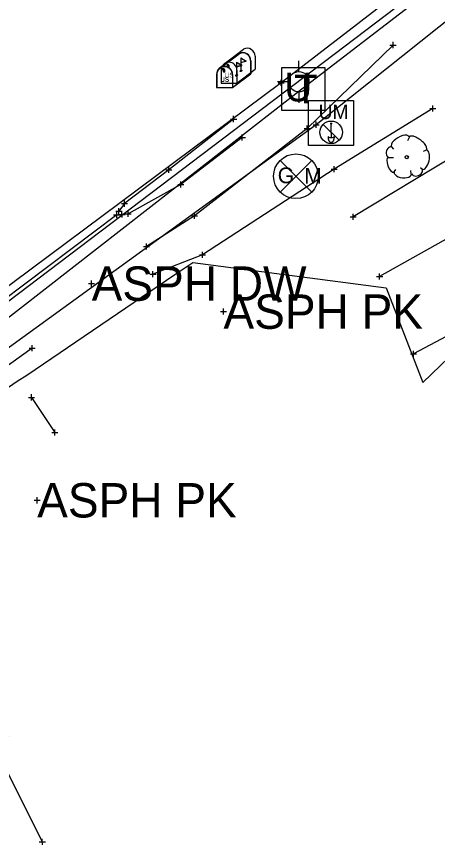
# Model space of a CAD drawing. Extents: x -1 to 1157254, y -1 to 2021979.
# Drawn here: x 1150133.6 to 1150221.6, y 2019339.4 to 2019513.5 of the extents above; entities that cross this region are included whole.
import ezdxf

# ---------------------------------------------------------------- set-up
doc = ezdxf.new("R2010")
doc.units = 0
for name, color, linetype in [('S_BUILDING_ANNOT', 7, 'Continuous'), ('S_CAL_CORNER', 7, 'Continuous'), ('S_CAL_CORNER_ANNOT', 7, 'Continuous'), ('S_CATCH_BASIN', 7, 'Continuous'), ('S_CATCH_BASIN_ANNOT', 7, 'Continuous'), ('S_CONTOUR_MAJOR', 7, 'Continuous'), ('S_CROSS_DRAIN', 7, 'Continuous'), ('S_CTL_TABLE', 7, 'Continuous'), ('S_CURB', 7, 'Continuous'), ('S_DITCHLINE', 7, 'Continuous'), ('S_DRIVEWAY_ANNOT', 7, 'Continuous'), ('S_DROP_INLET', 7, 'Continuous'), ('S_DROP_INLET_ANNOT', 7, 'Continuous'), ('S_DTM_PAVEMENT', 7, 'Continuous'), ('S_EDGE_BITUMINOUS_ANNOT', 7, 'Continuous'), ('S_FENCE', 7, 'Continuous'), ('S_GAS_PUMP_ISLAND_ANNOT', 7, 'Continuous'), ('S_GATE', 7, 'Continuous')]:
    doc.layers.add(name, color=color, linetype=linetype)

msp = doc.modelspace()

# ---------------------------------------------------------------- linework, layer by layer
at = {"layer": 'S_BUILDING_ANNOT'}
for p, q in [((1150188.28, 2019499.64), (1150189.55, 2019499.65)), ((1150188.92, 2019499.01), (1150188.92, 2019500.28)), ((1150188.92, 2019499.64), (1150188.92, 2019499.64)), ((1150179, 2019491.43), (1150179, 2019492.7)), ((1150178.37, 2019492.06), (1150179.64, 2019492.06)), ((1150179, 2019492.06), (1150179, 2019492.06)), ((1150195.6, 2019490.87), (1150196.88, 2019490.88)), ((1150196.24, 2019490.24), (1150196.24, 2019491.51)), ((1150196.24, 2019490.87), (1150196.24, 2019490.87)), ((1150180.81, 2019487.56), (1150180.81, 2019488.84)), ((1150180.18, 2019488.2), (1150181.45, 2019488.2)), ((1150180.81, 2019488.2), (1150180.81, 2019488.2)), ((1150165.48, 2019480.77), (1150165.48, 2019482.04)), ((1150164.84, 2019481.41), (1150166.11, 2019481.41)), ((1150165.48, 2019481.41), (1150165.48, 2019481.41)), ((1150167.98, 2019477.71), (1150167.98, 2019478.98)), ((1150167.35, 2019478.34), (1150168.62, 2019478.35)), ((1150167.98, 2019478.35), (1150167.98, 2019478.35)), ((1150156.2, 2019473.71), (1150156.2, 2019474.98)), ((1150155.03, 2019472.14), (1150155.03, 2019473.41)), ((1150155.57, 2019474.35), (1150156.84, 2019474.35)), ((1150156.2, 2019474.35), (1150156.2, 2019474.35)), ((1150153.91, 2019472.04), (1150155.18, 2019472.04)), ((1150154.39, 2019472.77), (1150155.66, 2019472.77)), ((1150154.55, 2019471.4), (1150154.55, 2019472.67)), ((1150154.55, 2019472.04), (1150154.55, 2019472.04)), ((1150155.02, 2019472.05), (1150156.29, 2019472.06)), ((1150155.03, 2019472.77), (1150155.03, 2019472.77)), ((1150155.66, 2019471.42), (1150155.65, 2019472.69)), ((1150155.66, 2019472.05), (1150155.66, 2019472.05)), ((1150156.29, 2019472.21), (1150157.56, 2019472.21)), ((1150156.93, 2019471.58), (1150156.93, 2019472.85)), ((1150156.93, 2019472.21), (1150156.93, 2019472.21)), ((1150148.67, 2019457.61), (1150149.94, 2019457.61)), ((1150149.31, 2019456.97), (1150149.31, 2019458.24)), ((1150149.31, 2019457.61), (1150149.31, 2019457.61)), ((1150176.87, 2019451.12), (1150176.87, 2019452.39)), ((1150176.24, 2019451.75), (1150177.51, 2019451.75)), ((1150176.87, 2019451.75), (1150176.87, 2019451.75)), ((1150136.1, 2019433.81), (1150137.37, 2019433.81)), ((1150136.74, 2019433.18), (1150136.73, 2019434.45)), ((1150136.73, 2019433.81), (1150136.73, 2019433.81)), ((1150140.98, 2019426.42), (1150142.25, 2019426.43)), ((1150141.62, 2019425.79), (1150141.62, 2019427.06)), ((1150141.62, 2019426.42), (1150141.62, 2019426.42)), ((1150137.29, 2019412.26), (1150138.56, 2019412.26)), ((1150137.93, 2019411.62), (1150137.92, 2019412.9)), ((1150137.92, 2019412.26), (1150137.92, 2019412.26)), ((1150139.01, 2019340.14), (1150139, 2019341.41)), ((1150138.37, 2019340.77), (1150139.64, 2019340.78)), ((1150139, 2019340.78), (1150139, 2019340.78))]:
    msp.add_line(p, q, dxfattribs=at)
at = {"layer": 'S_CAL_CORNER'}
for p, q in [((1150197.72, 2019490.94), (1150201.06, 2019487.61)), ((1150199.23, 2019491.17), (1150199.55, 2019491.17)), ((1150199.39, 2019489.28), (1150199.39, 2019491.01)), ((1150199.39, 2019489.28), (1150199.39, 2019488.22)), ((1150198.79, 2019488.37), (1150198.79, 2019488.19)), ((1150199.99, 2019488.38), (1150199.99, 2019488.15))]:
    msp.add_line(p, q, dxfattribs=at)
msp.add_lwpolyline([(1150194.63, 2019495.94), (1150204.04, 2019495.94), (1150204.04, 2019486.52), (1150194.63, 2019486.52)], close=True, dxfattribs=at)
msp.add_circle((1150199.39, 2019489.28), 2.36, dxfattribs=at)
for centre, radius, start, end in [((1150199.39, 2019491.17), 0.156, 180, 0), ((1150199.22, 2019488.77), 0.58, 223.1344, 287.472), ((1150199.56, 2019488.77), 0.58, 252.528, 316.8656)]:
    msp.add_arc(centre, radius, start, end, dxfattribs=at)
msp.add_ellipse((1150199.39, 2019488.03), major_axis=(0, -0.82), ratio=0.744362, start_param=4.519801, end_param=8.000179, dxfattribs=at)
at = {"layer": 'S_CAL_CORNER_ANNOT'}
for p, q in [((1150188.73, 2019476.78), (1150195.34, 2019483.39)), ((1150188.73, 2019483.39), (1150195.34, 2019476.78))]:
    msp.add_line(p, q, dxfattribs=at)
msp.add_lwpolyline([(1150682.05, 2019865.85), (1150601.54, 2019813.47), (1150510.58, 2019743.97), (1150405.28, 2019665.92), (1150310.69, 2019593.56), (1150188.92, 2019499.64), (1150039.45, 2019388.15), (1149962.15, 2019331.17), (1149944.63, 2019319.08), (1149774.15, 2019191.52), (1149712.73, 2019145.6), (1149665.81, 2019108.74), (1149605.46, 2019057.66), (1149527.46, 2018983.58), (1149450.12, 2018902.93), (1149278.32, 2018738.82), (1149257.2, 2018716.38), (1149237.23, 2018691.25), (1149165.09, 2018617.77), (1149125.26, 2018579.57), (1149069.5, 2018523.84), (1149012.03, 2018473.77), (1148938.88, 2018408.55)], dxfattribs=at)
msp.add_circle((1150192.03, 2019480.08), 4.68, dxfattribs=at)
at = {"layer": 'S_CATCH_BASIN'}
for p, q in [((1150192.61, 2019501.98), (1150192.61, 2019504.22)), ((1150190.52, 2019499.85), (1150188.2, 2019499.85)), ((1150192.69, 2019495.43), (1150192.69, 2019497.76))]:
    msp.add_line(p, q, dxfattribs=at)
msp.add_circle((1150192.62, 2019499.87), 2.13, dxfattribs=at)
at = {"layer": 'S_CATCH_BASIN_ANNOT'}
msp.add_lwpolyline([(1150189.08, 2019493.83), (1150189.08, 2019502.83), (1150198.08, 2019502.83), (1150198.08, 2019493.83)], close=True, dxfattribs=at)
at = {"layer": 'S_CROSS_DRAIN'}
for p, q in [((1150176.93, 2019503.57), (1150181.06, 2019506.67)), ((1150175.98, 2019502.68), (1150180.11, 2019505.79)), ((1150176.02, 2019502.62), (1150180.15, 2019505.72)), ((1150180.54, 2019504.85), (1150180.54, 2019502.14)), ((1150183.49, 2019505.2), (1150183.49, 2019502.49)), ((1150179.59, 2019503.97), (1150179.59, 2019501.26)), ((1150179.63, 2019503.9), (1150179.63, 2019501.19)), ((1150182.54, 2019504.32), (1150182.54, 2019501.6)), ((1150182.58, 2019504.25), (1150182.58, 2019501.54)), ((1150175.43, 2019501.41), (1150175.43, 2019498.69)), ((1150175.46, 2019501.34), (1150175.46, 2019498.63)), ((1150176.37, 2019502.29), (1150176.37, 2019499.58)), ((1150178.75, 2019498.69), (1150182.54, 2019501.6)), ((1150178.75, 2019501.41), (1150178.75, 2019498.69)), ((1150178.79, 2019498.63), (1150182.58, 2019501.54)), ((1150178.79, 2019501.34), (1150178.79, 2019498.63)), ((1150179.7, 2019499.58), (1150183.49, 2019502.49)), ((1150179.7, 2019502.29), (1150179.7, 2019499.58)), ((1150176.37, 2019499.58), (1150179.7, 2019499.58)), ((1150175.43, 2019498.69), (1150178.75, 2019498.69)), ((1150175.46, 2019498.63), (1150178.79, 2019498.63))]:
    msp.add_line(p, q, dxfattribs=at)
for points in [[(1150180.54, 2019504.85), (1150181.65, 2019504.19), (1150180.54, 2019503.84)], [(1150177.56, 2019503.41), (1150177.78, 2019503.27), (1150177.78, 2019502.88), (1150178.08, 2019502.88), (1150178.08, 2019503.24), (1150177.89, 2019503.49), (1150177.56, 2019503.43)], [(1150179.59, 2019503.97), (1150180.7, 2019503.3), (1150179.59, 2019502.96)], [(1150179.63, 2019503.9), (1150180.74, 2019503.24), (1150179.63, 2019502.89)], [(1150176.61, 2019502.52), (1150176.83, 2019502.38), (1150176.83, 2019502), (1150177.14, 2019502), (1150177.14, 2019502.36), (1150176.94, 2019502.61), (1150176.61, 2019502.55)], [(1150176.65, 2019502.46), (1150176.87, 2019502.32), (1150176.87, 2019501.93), (1150177.17, 2019501.93), (1150177.17, 2019502.29), (1150176.98, 2019502.54), (1150176.65, 2019502.48)]]:
    msp.add_lwpolyline(points, dxfattribs=at)
for centre, end in [((1150181.83, 2019505.2), 117.5718), ((1150180.88, 2019504.32), 117.5718), ((1150180.92, 2019504.25), 117.5718), ((1150177.09, 2019501.41), 180), ((1150177.13, 2019501.34), 180), ((1150178.04, 2019502.29), 180)]:
    msp.add_arc(centre, 1.66, 0, end, dxfattribs=at)
for centre in [(1150179.59, 2019501.26), (1150179.63, 2019501.19), (1150180.54, 2019502.14)]:
    msp.add_ellipse(centre, major_axis=(0.145, 0.132), ratio=0.564646, dxfattribs=at)
at = {"layer": 'S_CTL_TABLE'}
for p, q in [((1150212.33, 2019506.92), (1150212.33, 2019508.19)), ((1150211.69, 2019507.55), (1150212.97, 2019507.55)), ((1150212.33, 2019507.55), (1150212.33, 2019507.55)), ((1150219.99, 2019494.27), (1150221.26, 2019494.28)), ((1150220.63, 2019493.64), (1150220.62, 2019494.91)), ((1150220.62, 2019494.28), (1150220.62, 2019494.28)), ((1150194.42, 2019489.47), (1150194.41, 2019490.74)), ((1150193.78, 2019490.1), (1150195.05, 2019490.1)), ((1150194.41, 2019490.1), (1150194.41, 2019490.1)), ((1150200.02, 2019480.94), (1150200.02, 2019482.21)), ((1150199.39, 2019481.57), (1150200.66, 2019481.58)), ((1150200.02, 2019481.58), (1150200.02, 2019481.58)), ((1150170.19, 2019471.79), (1150171.46, 2019471.8)), ((1150170.83, 2019471.16), (1150170.83, 2019472.43)), ((1150170.83, 2019471.79), (1150170.83, 2019471.79)), ((1150203.36, 2019471.61), (1150204.63, 2019471.62)), ((1150204, 2019470.98), (1150203.99, 2019472.25)), ((1150204, 2019471.61), (1150204, 2019471.61)), ((1150160.14, 2019465.38), (1150161.41, 2019465.38)), ((1150160.78, 2019464.75), (1150160.78, 2019466.02)), ((1150160.78, 2019465.38), (1150160.78, 2019465.38)), ((1150171.86, 2019463.62), (1150173.14, 2019463.62)), ((1150172.5, 2019462.98), (1150172.5, 2019464.26)), ((1150172.5, 2019463.62), (1150172.5, 2019463.62)), ((1150161.49, 2019459.61), (1150162.77, 2019459.61)), ((1150162.13, 2019458.97), (1150162.13, 2019460.25)), ((1150162.13, 2019459.61), (1150162.13, 2019459.61)), ((1150209.53, 2019458.46), (1150209.53, 2019459.73)), ((1150208.9, 2019459.1), (1150210.17, 2019459.1)), ((1150209.53, 2019459.1), (1150209.53, 2019459.1)), ((1150136.22, 2019444.07), (1150137.5, 2019444.07)), ((1150136.86, 2019443.44), (1150136.86, 2019444.71)), ((1150136.86, 2019444.07), (1150136.86, 2019444.07)), ((1150216, 2019442.91), (1150217.27, 2019442.91)), ((1150216.64, 2019442.28), (1150216.64, 2019443.55)), ((1150216.64, 2019442.91), (1150216.64, 2019442.91))]:
    msp.add_line(p, q, dxfattribs=at)
at = {"layer": 'S_CURB'}
for p, q in [((1150215.75, 2019488.33), (1150215.37, 2019487.48)), ((1150211.96, 2019486.31), (1150212.46, 2019485.73)), ((1150219.32, 2019485.54), (1150218.66, 2019485.27)), ((1150211.3, 2019483.99), (1150212.42, 2019483.99)), ((1150212.46, 2019480.81), (1150212.93, 2019481.51)), ((1150216.14, 2019480.54), (1150216.06, 2019481.32)), ((1150218.54, 2019481.43), (1150218.08, 2019481.86))]:
    msp.add_line(p, q, dxfattribs=at)
msp.add_lwpolyline([(1150100.32, 2019416.83), (1150116.49, 2019385.84), (1150139, 2019340.78)], dxfattribs=at)
msp.add_circle((1150215.2, 2019484.08), 0.34, dxfattribs=at)
for centre, major_axis, ratio, start_param, end_param in [((1150213.86, 2019487.28), (1.86, 1.08), 0.471018, 0, 3.141593), ((1150217.51, 2019486.96), (-1.81, 1.36), 0.405113, 3.141593, 6.283186), ((1150211.63, 2019485.17), (0.31, 1.03), 0.646762, 0, 3.141593), ((1150218.87, 2019483.55), (0.46, 2.04), 0.482994, 3.141593, 6.283185), ((1150211.93, 2019482.52), (-0.61, 1.6), 0.420543, 6.283185, 9.424777), ((1150214.39, 2019480.74), (-1.83, 0.19), 0.529943, 0, 3.141593), ((1150217.35, 2019481.03), (1.09, 0.46), 0.711534, 3.141592, 6.283185)]:
    msp.add_ellipse(centre, major_axis=major_axis, ratio=ratio, start_param=start_param, end_param=end_param, dxfattribs=at)
at = {"layer": 'S_DITCHLINE'}
msp.add_lwpolyline([(1150340.68, 2019612.36), (1149611.97, 2019059.3)], dxfattribs=at)
at = {"layer": 'S_DRIVEWAY_ANNOT'}
for points in [[(1150179, 2019492.06), (1150165.48, 2019481.41), (1150156.2, 2019474.35), (1150155.03, 2019472.77)], [(1150180.81, 2019488.2), (1150167.98, 2019478.35), (1150156.93, 2019472.21), (1150155.66, 2019472.05)]]:
    msp.add_lwpolyline(points, dxfattribs=at)
at = {"layer": 'S_DROP_INLET'}
msp.add_lwpolyline([(1150852.18, 2019973.05), (1150778.54, 2019928.45), (1150770.16, 2019919.18), (1150703.8, 2019877.29), (1150608.63, 2019809.12), (1150513.43, 2019739.89), (1150405.92, 2019663.65), (1150352.2, 2019622.72), (1150343.81, 2019614.74), (1150336.72, 2019606.98), (1150314.89, 2019591.84), (1150193.25, 2019498.28), (1150112.69, 2019435.49), (1150059.59, 2019406.16), (1150037.88, 2019389.79), (1149962.99, 2019329.91), (1149914.05, 2019297.4), (1149863.26, 2019256.98)], dxfattribs=at)
at = {"layer": 'S_DROP_INLET_ANNOT'}
msp.add_lwpolyline([(1150154.55, 2019472.04), (1150130.55, 2019453.84)], dxfattribs=at)
at = {"layer": 'S_DTM_PAVEMENT'}
msp.add_lwpolyline([(1150136.73, 2019433.81), (1150141.62, 2019426.42)], dxfattribs=at)
at = {"layer": 'S_EDGE_BITUMINOUS_ANNOT'}
for points in [[(1150347.67, 2019531.84), (1150310.7, 2019527.77), (1150271.25, 2019485.26), (1150247.21, 2019480.94), (1150231.53, 2019471.46), (1150209.53, 2019459.1)], [(1150212.33, 2019507.55), (1150194.41, 2019490.1), (1150170.83, 2019471.79), (1150160.78, 2019465.38)], [(1150220.62, 2019494.28), (1150200.02, 2019481.58), (1150172.5, 2019463.62), (1150162.13, 2019459.61)], [(1150225.22, 2019484.44), (1150204, 2019471.61)], [(1150234.9, 2019452.62), (1150216.64, 2019442.91)], [(1150136.86, 2019444.07), (1150112.27, 2019426.45), (1150093.74, 2019414.23), (1150063.25, 2019389.89), (1150044.38, 2019383.7)]]:
    msp.add_lwpolyline(points, dxfattribs=at)
at = {"layer": 'S_FENCE'}
msp.add_lwpolyline([(1150775.16, 2019913.88), (1150697.15, 2019862.05), (1150611.54, 2019805.47), (1150516.86, 2019735.37), (1150402.98, 2019659.79), (1150352.98, 2019622.15), (1150350.25, 2019606.72), (1150331.34, 2019598.55), (1150196.24, 2019490.87), (1150043.62, 2019380.11), (1149966.77, 2019324.72), (1149934.21, 2019308.48), (1149916.33, 2019289.12), (1149866.68, 2019250.91)], dxfattribs=at)
at = {"layer": 'S_GAS_PUMP_ISLAND_ANNOT'}
msp.add_lwpolyline([(1150077.79, 2019331.81), (1150114.07, 2019357.49), (1150131.97, 2019362.71), (1150104.4, 2019416.99), (1150133.73, 2019437.2), (1150135.76, 2019438.46), (1150166.69, 2019459.53), (1150170.45, 2019462.06), (1150210.87, 2019456.7), (1150218.58, 2019436.94), (1150234.9, 2019452.62)], dxfattribs=at)

# ---------------------------------------------------------------- texts
at = {"layer": 'S_CAL_CORNER'}
msp.add_text('UM', height=2.999, dxfattribs=at).set_placement((1150196.77, 2019492.05))
at = {"layer": 'S_CAL_CORNER_ANNOT'}
for s, p in [('G', (1150188.22, 2019478.62)), ('M', (1150193.78, 2019478.52))]:
    msp.add_text(s, height=3.3, dxfattribs=at).set_placement(p)
at = {"layer": 'S_CATCH_BASIN_ANNOT'}
msp.add_text('T', height=6, dxfattribs=at).set_placement((1150191.65, 2019495.33))
at = {"layer": 'S_CONTOUR_MAJOR'}
msp.add_text('U', height=6, dxfattribs=at).set_placement((1150189.62, 2019495.74))
at = {"layer": 'S_CROSS_DRAIN'}
for p in [(1150177.14, 2019500.77), (1150176.19, 2019499.89), (1150176.23, 2019499.82)]:
    msp.add_text('US', height=0.96, dxfattribs=at).set_placement(p)
at = {"layer": 'S_GATE'}
for s, p in [('ASPH DW', (1150149.31, 2019454.01)), ('ASPH PK', (1150176.87, 2019448.15)), ('ASPH PK', (1150137.92, 2019408.66))]:
    msp.add_text(s, height=7.2, dxfattribs=at).set_placement(p)

doc.saveas('drawing.dxf')
